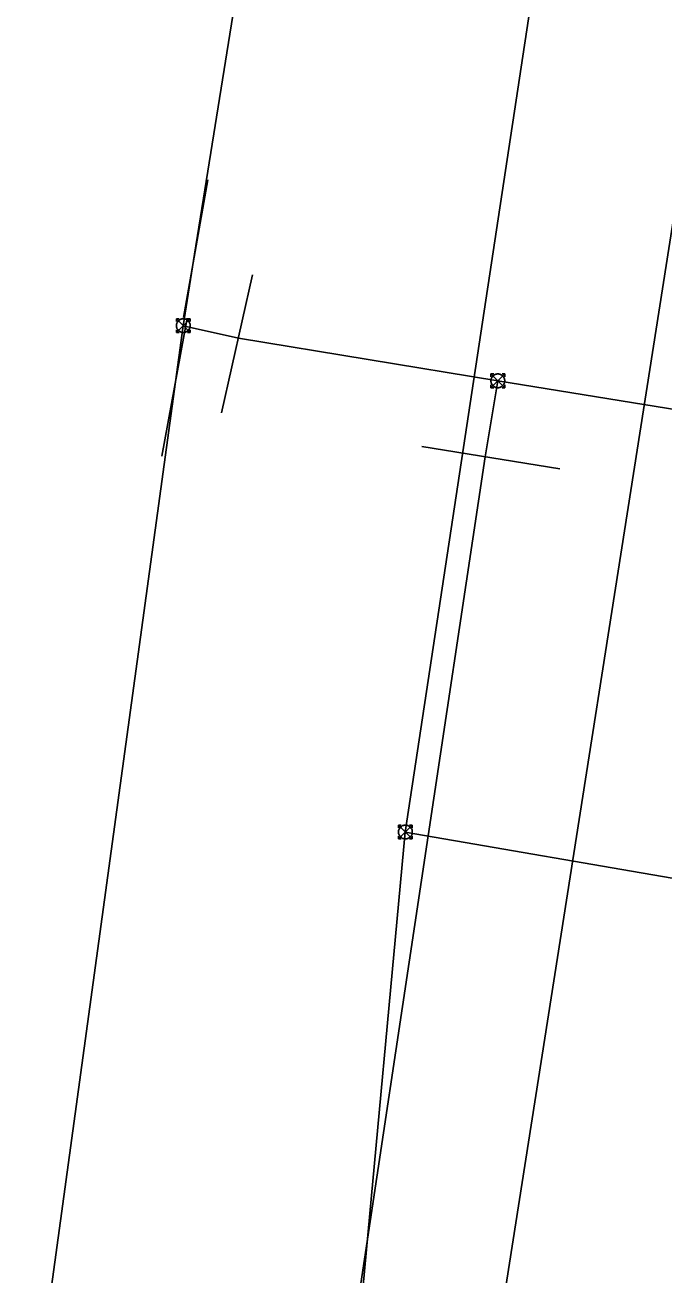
# Model space of a CAD drawing. Extents: x -746464 to -745690, y -1051581 to -1049993.
# Drawn here: x -746234.36 to -746229.73, y -1050950.33 to -1050941.27 of the extents above; entities that cross this region are included whole.
import ezdxf

# ---------------------------------------------------------------- set-up
doc = ezdxf.new("R2010")
doc.units = 0
for name, color, linetype in [('51_PVaK_kanal_destova_overena poloha', 7, 'Continuous'), ('51_PVaK_vodovod_chranicky_objekty', 7, 'Continuous'), ('51_PVaK_vodovod_overena poloha_rad', 7, 'Continuous'), ('51_PVaK_vodovod_zruseno_overena poloha', 7, 'Continuous')]:
    doc.layers.add(name, color=color, linetype=linetype)

msp = doc.modelspace()

# ---------------------------------------------------------------- linework, layer by layer
at = {"layer": '51_PVaK_kanal_destova_overena poloha'}
msp.add_line((-746231.45, -1050954.11), (-746225.24, -1050914.5), dxfattribs=at)
at = {"layer": '51_PVaK_vodovod_chranicky_objekty'}
for p, q in [((-746233.032, -1050942.391), (-746233.207, -1050943.391)), ((-746232.932, -1050944.08), (-746232.707, -1050943.08)), ((-746233.365, -1050944.396), (-746233.181, -1050943.396)), ((-746233.259, -1050943.499), (-746233.159, -1050943.399)), ((-746233.259, -1050943.399), (-746233.159, -1050943.499)), ((-746233.259, -1050943.399), (-746233.259, -1050943.419)), ((-746233.259, -1050943.399), (-746233.239, -1050943.399)), ((-746233.159, -1050943.399), (-746233.179, -1050943.399)), ((-746233.159, -1050943.399), (-746233.159, -1050943.419)), ((-746233.259, -1050943.499), (-746233.259, -1050943.479)), ((-746233.259, -1050943.499), (-746233.239, -1050943.499)), ((-746233.159, -1050943.499), (-746233.179, -1050943.499)), ((-746233.159, -1050943.499), (-746233.159, -1050943.479)), ((-746230.979, -1050943.899), (-746230.879, -1050943.799)), ((-746230.979, -1050943.799), (-746230.879, -1050943.899)), ((-746230.979, -1050943.799), (-746230.979, -1050943.819)), ((-746230.979, -1050943.799), (-746230.959, -1050943.799)), ((-746230.979, -1050943.899), (-746230.979, -1050943.879)), ((-746230.879, -1050943.799), (-746230.899, -1050943.799)), ((-746230.879, -1050943.799), (-746230.879, -1050943.819)), ((-746230.879, -1050943.899), (-746230.879, -1050943.879)), ((-746230.979, -1050943.899), (-746230.959, -1050943.899)), ((-746230.879, -1050943.899), (-746230.899, -1050943.899)), ((-746230.48, -1050944.488), (-746231.48, -1050944.325)), ((-746231.649, -1050947.169), (-746231.549, -1050947.069)), ((-746231.649, -1050947.069), (-746231.549, -1050947.169)), ((-746231.649, -1050947.069), (-746231.649, -1050947.089)), ((-746231.649, -1050947.069), (-746231.629, -1050947.069)), ((-746231.549, -1050947.069), (-746231.569, -1050947.069)), ((-746231.549, -1050947.069), (-746231.549, -1050947.089)), ((-746231.649, -1050947.169), (-746231.649, -1050947.149)), ((-746231.649, -1050947.169), (-746231.629, -1050947.169)), ((-746231.549, -1050947.169), (-746231.569, -1050947.169)), ((-746231.549, -1050947.169), (-746231.549, -1050947.149))]:
    msp.add_line(p, q, dxfattribs=at)
for points in [[(-746233.159, -1050943.449), (-746233.159, -1050943.444), (-746233.16, -1050943.439), (-746233.161, -1050943.434), (-746233.163, -1050943.429), (-746233.166, -1050943.424), (-746233.169, -1050943.42), (-746233.172, -1050943.416), (-746233.176, -1050943.412), (-746233.18, -1050943.409), (-746233.184, -1050943.406), (-746233.189, -1050943.403), (-746233.194, -1050943.401), (-746233.199, -1050943.4), (-746233.204, -1050943.399), (-746233.209, -1050943.399), (-746233.214, -1050943.399), (-746233.219, -1050943.4), (-746233.224, -1050943.401), (-746233.229, -1050943.403), (-746233.234, -1050943.406), (-746233.238, -1050943.409), (-746233.242, -1050943.412), (-746233.246, -1050943.416), (-746233.249, -1050943.42), (-746233.252, -1050943.424), (-746233.255, -1050943.429), (-746233.257, -1050943.434), (-746233.258, -1050943.439), (-746233.259, -1050943.444), (-746233.259, -1050943.449), (-746233.259, -1050943.454), (-746233.258, -1050943.459), (-746233.257, -1050943.464), (-746233.255, -1050943.469), (-746233.252, -1050943.474), (-746233.249, -1050943.478), (-746233.246, -1050943.482), (-746233.242, -1050943.486), (-746233.238, -1050943.489), (-746233.234, -1050943.492), (-746233.229, -1050943.495), (-746233.224, -1050943.497), (-746233.219, -1050943.498), (-746233.214, -1050943.499), (-746233.209, -1050943.499), (-746233.204, -1050943.499), (-746233.199, -1050943.498), (-746233.194, -1050943.497), (-746233.189, -1050943.495), (-746233.184, -1050943.492), (-746233.18, -1050943.489), (-746233.176, -1050943.486), (-746233.172, -1050943.482), (-746233.169, -1050943.478), (-746233.166, -1050943.474), (-746233.163, -1050943.469), (-746233.161, -1050943.464), (-746233.16, -1050943.459), (-746233.159, -1050943.454), (-746233.159, -1050943.449)], [(-746230.879, -1050943.849), (-746230.879, -1050943.844), (-746230.88, -1050943.839), (-746230.881, -1050943.834), (-746230.883, -1050943.829), (-746230.886, -1050943.824), (-746230.889, -1050943.82), (-746230.892, -1050943.816), (-746230.896, -1050943.812), (-746230.9, -1050943.809), (-746230.904, -1050943.806), (-746230.909, -1050943.803), (-746230.914, -1050943.801), (-746230.919, -1050943.8), (-746230.924, -1050943.799), (-746230.929, -1050943.799), (-746230.934, -1050943.799), (-746230.939, -1050943.8), (-746230.944, -1050943.801), (-746230.949, -1050943.803), (-746230.954, -1050943.806), (-746230.958, -1050943.809), (-746230.962, -1050943.812), (-746230.966, -1050943.816), (-746230.969, -1050943.82), (-746230.972, -1050943.824), (-746230.975, -1050943.829), (-746230.977, -1050943.834), (-746230.978, -1050943.839), (-746230.979, -1050943.844), (-746230.979, -1050943.849), (-746230.979, -1050943.854), (-746230.978, -1050943.859), (-746230.977, -1050943.864), (-746230.975, -1050943.869), (-746230.972, -1050943.874), (-746230.969, -1050943.878), (-746230.966, -1050943.882), (-746230.962, -1050943.886), (-746230.958, -1050943.889), (-746230.954, -1050943.892), (-746230.949, -1050943.895), (-746230.944, -1050943.897), (-746230.939, -1050943.898), (-746230.934, -1050943.899), (-746230.929, -1050943.899), (-746230.924, -1050943.899), (-746230.919, -1050943.898), (-746230.914, -1050943.897), (-746230.909, -1050943.895), (-746230.904, -1050943.892), (-746230.9, -1050943.889), (-746230.896, -1050943.886), (-746230.892, -1050943.882), (-746230.889, -1050943.878), (-746230.886, -1050943.874), (-746230.883, -1050943.869), (-746230.881, -1050943.864), (-746230.88, -1050943.859), (-746230.879, -1050943.854), (-746230.879, -1050943.849)], [(-746231.549, -1050947.119), (-746231.549, -1050947.114), (-746231.55, -1050947.109), (-746231.551, -1050947.104), (-746231.553, -1050947.099), (-746231.556, -1050947.094), (-746231.559, -1050947.09), (-746231.562, -1050947.086), (-746231.566, -1050947.082), (-746231.57, -1050947.079), (-746231.574, -1050947.076), (-746231.579, -1050947.073), (-746231.584, -1050947.071), (-746231.589, -1050947.07), (-746231.594, -1050947.069), (-746231.599, -1050947.069), (-746231.604, -1050947.069), (-746231.609, -1050947.07), (-746231.614, -1050947.071), (-746231.619, -1050947.073), (-746231.624, -1050947.076), (-746231.628, -1050947.079), (-746231.632, -1050947.082), (-746231.636, -1050947.086), (-746231.639, -1050947.09), (-746231.642, -1050947.094), (-746231.645, -1050947.099), (-746231.647, -1050947.104), (-746231.648, -1050947.109), (-746231.649, -1050947.114), (-746231.649, -1050947.119), (-746231.649, -1050947.124), (-746231.648, -1050947.129), (-746231.647, -1050947.134), (-746231.645, -1050947.139), (-746231.642, -1050947.144), (-746231.639, -1050947.148), (-746231.636, -1050947.152), (-746231.632, -1050947.156), (-746231.628, -1050947.159), (-746231.624, -1050947.162), (-746231.619, -1050947.165), (-746231.614, -1050947.167), (-746231.609, -1050947.168), (-746231.604, -1050947.169), (-746231.599, -1050947.169), (-746231.594, -1050947.169), (-746231.589, -1050947.168), (-746231.584, -1050947.167), (-746231.579, -1050947.165), (-746231.574, -1050947.162), (-746231.57, -1050947.159), (-746231.566, -1050947.156), (-746231.562, -1050947.152), (-746231.559, -1050947.148), (-746231.556, -1050947.144), (-746231.553, -1050947.139), (-746231.551, -1050947.134), (-746231.55, -1050947.129), (-746231.549, -1050947.124), (-746231.549, -1050947.119)]]:
    msp.add_lwpolyline(points, dxfattribs=at)
at = {"layer": '51_PVaK_vodovod_overena poloha_rad'}
for p, q in [((-746233.127, -1050942.931), (-746233.21, -1050943.45)), ((-746233.21, -1050943.45), (-746233.266, -1050943.856)), ((-746233.21, -1050943.45), (-746232.81, -1050943.54)), ((-746232.81, -1050943.54), (-746230.93, -1050943.85)), ((-746233.266, -1050943.856), (-746238.84, -1050984.54)), ((-746230.93, -1050943.85), (-746231.02, -1050944.4)), ((-746231.02, -1050944.4), (-746236.63, -1050981.61))]:
    msp.add_line(p, q, dxfattribs=at)
for points in [[(-746147.933, -1050583.079), (-746165.15, -1050628.8), (-746166.75, -1050634.58), (-746168.13, -1050640.41), (-746172, -1050657.92), (-746176.97, -1050682.77), (-746178.84, -1050688.14), (-746188.2, -1050701.63), (-746198.12, -1050740.78), (-746218.81, -1050853.45), (-746233.127, -1050942.931)], [(-746230.93, -1050943.85), (-746219.2, -1050945.75), (-746218.86, -1050949.07), (-746217.243, -1050949.372)]]:
    msp.add_lwpolyline(points, dxfattribs=at)
at = {"layer": '51_PVaK_vodovod_zruseno_overena poloha'}
for p, q in [((-746231.6, -1050947.12), (-746234.41, -1050977.39)), ((-746228.801, -1050947.604), (-746231.6, -1050947.12))]:
    msp.add_line(p, q, dxfattribs=at)
msp.add_lwpolyline([(-746116.909, -1050502.149), (-746147.7, -1050572.88), (-746172.4, -1050636.92), (-746184.51, -1050675.89), (-746206.04, -1050745.23), (-746212.25, -1050771.46), (-746220.36, -1050834.76), (-746222.15, -1050884.77), (-746231.6, -1050947.12)], dxfattribs=at)

doc.saveas('drawing.dxf')
